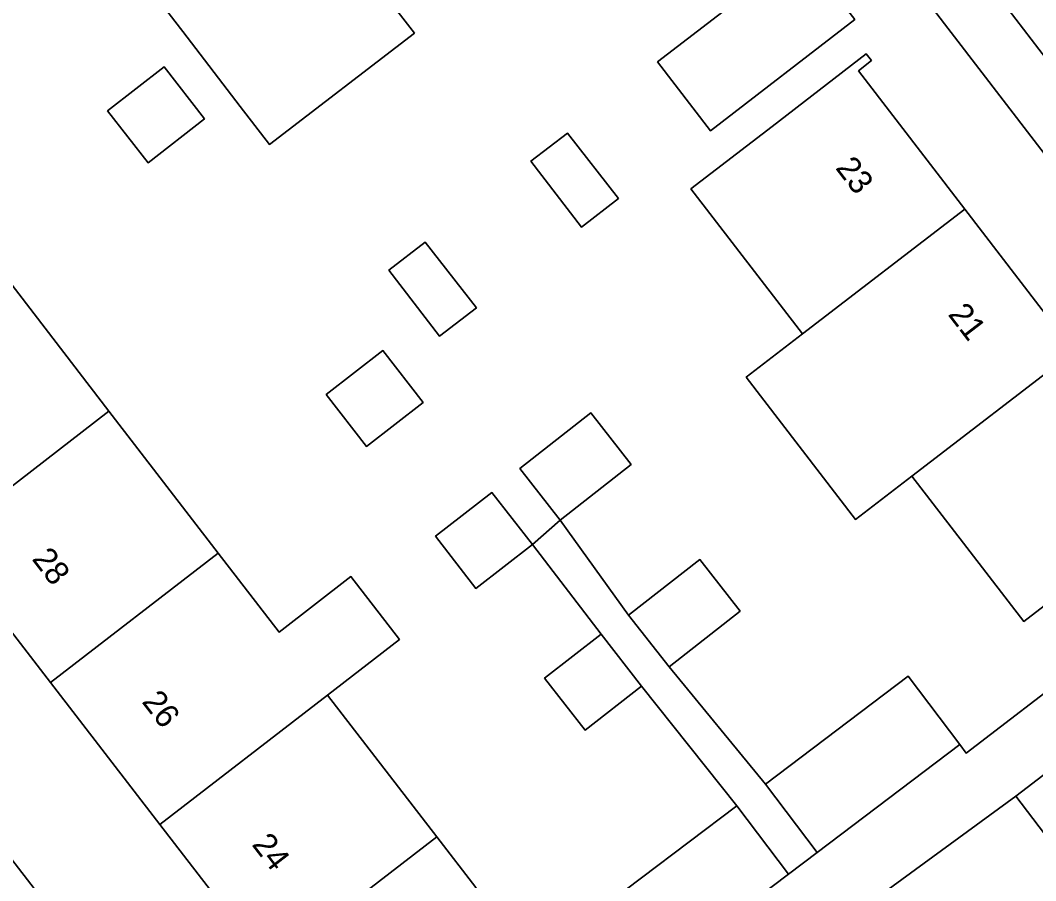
# Model space of a CAD drawing. Extents: x 159352 to 160617, y 385888 to 387323.
# Drawn here: x 160165.37 to 160208.05, y 386630 to 386666.16 of the extents above; entities that cross this region are included whole.
import ezdxf

# ---------------------------------------------------------------- set-up
doc = ezdxf.new("R2010")
doc.units = 0
for name, color, linetype in [('IMGEO_Erf', 7, 'Continuous'), ('IMGEO_Muur', 7, 'Continuous'), ('IMGEO_Pand', 7, 'Continuous'), ('IMGEO_Pand_nummerreeks', 7, 'Continuous'), ('IMGEO_Rijbaan_lokaal_open', 7, 'Continuous'), ('IMGEO_Voetpad_open', 7, 'Continuous')]:
    doc.layers.add(name, color=color, linetype=linetype)

msp = doc.modelspace()

# ---------------------------------------------------------------- linework, layer by layer
at = {"layer": 'IMGEO_Erf'}
for points in [[(160185.556, 386686.422), (160159.06, 386666.032), (160161.624, 386662.65), (160160.054, 386661.462), (160164.503, 386655.686), (160169.096, 386649.724), (160173.688, 386643.763), (160176.244, 386640.445), (160179.263, 386642.775), (160181.302, 386640.131), (160178.281, 386637.8), (160182.873, 386631.838), (160184.516, 386629.705)], [(160186.894, 386644.128), (160188.063, 386645.151), (160190.94, 386641.151), (160193.928, 386643.496), (160195.628, 386641.33), (160192.639, 386638.985), (160196.693, 386634.053), (160202.69, 386638.591), (160204.862, 386635.72), (160205.134, 386635.362), (160219.374, 386646.282), (160188.876, 386685.99)], [(160175.826, 386626.401), (160171.234, 386632.363), (160166.641, 386638.326), (160162.049, 386644.287), (160157.456, 386650.25), (160153.018, 386656.011), (160152.621, 386655.705), (160152.377, 386656.023), (160155.119, 386658.135), (160152.697, 386661.281), (160147.87, 386657.445)], [(160147.386, 386653.758), (160177.699, 386614.416), (160191.928, 386625.37), (160191.656, 386625.728), (160189.484, 386628.599), (160195.489, 386633.142), (160191.486, 386638.166), (160189.108, 386636.322), (160187.41, 386638.51), (160189.788, 386640.356), (160186.894, 386644.128)], [(160214.79, 386626.757), (160212.084, 386630.295), (160212.614, 386630.7), (160210.953, 386632.873), (160208.917, 386631.317), (160207.214, 386633.544), (160198.571, 386627.234)]]:
    msp.add_lwpolyline(points, dxfattribs=at)
for points in [[(160186.691, 386671.8), (160180.713, 386667.214), (160181.941, 386665.613), (160175.845, 386660.936), (160174.617, 386662.537), (160172.197, 386665.692), (160169.153, 386669.659), (160169.336, 386669.799), (160169.748, 386669.262), (160175.663, 386673.8), (160181.642, 386678.387), (160187.551, 386682.921), (160187.136, 386683.462), (160187.323, 386683.605), (160193.148, 386676.013), (160192.923, 386675.841), (160192.565, 386676.307), (160188.599, 386673.264)], [(160192.152, 386664.408), (160198.217, 386669.086), (160200.449, 386666.191), (160194.384, 386661.514)], [(160198.249, 386652.983), (160193.56, 386659.083), (160196.968, 386661.703), (160200.932, 386664.75), (160201.151, 386664.465), (160200.597, 386664.039), (160205.069, 386658.221), (160209.671, 386652.234), (160214.161, 386646.393), (160214.723, 386646.825), (160214.927, 386646.559), (160207.547, 386640.886), (160204.5, 386644.851), (160202.851, 386646.997), (160200.482, 386645.176), (160195.88, 386651.162)], [(160170.738, 386660.17), (160169.04, 386662.358), (160171.418, 386664.204), (160173.116, 386662.014)], [(160186.836, 386660.24), (160188.364, 386661.415), (160190.52, 386658.664), (160188.966, 386657.469)], [(160180.864, 386655.655), (160182.392, 386656.83), (160184.548, 386654.079), (160182.994, 386652.884)], [(160179.923, 386648.247), (160178.225, 386650.435), (160180.603, 386652.281), (160182.301, 386650.091)], [(160188.063, 386645.151), (160186.364, 386647.317), (160189.352, 386649.662), (160191.051, 386647.496)], [(160185.196, 386646.318), (160186.894, 386644.128), (160184.516, 386642.284), (160182.818, 386644.472)]]:
    msp.add_lwpolyline(points, close=True, dxfattribs=at)
at = {"layer": 'IMGEO_Muur'}
msp.add_lwpolyline([(160198.571, 386627.234), (160207.214, 386633.544)], dxfattribs=at)
at = {"layer": 'IMGEO_Pand'}
for points in [[(160175.663, 386673.8), (160169.748, 386669.262), (160169.336, 386669.799), (160169.153, 386669.659), (160172.197, 386665.692), (160174.617, 386662.537), (160175.845, 386660.936), (160181.941, 386665.613), (160180.713, 386667.214)], [(160200.449, 386666.191), (160198.217, 386669.086), (160192.152, 386664.408), (160194.384, 386661.514)], [(160205.069, 386658.221), (160200.597, 386664.039), (160201.151, 386664.465), (160200.932, 386664.75), (160196.968, 386661.703), (160193.56, 386659.083), (160198.249, 386652.983)], [(160173.116, 386662.014), (160171.418, 386664.204), (160169.04, 386662.358), (160170.738, 386660.17)], [(160188.364, 386661.415), (160186.836, 386660.24), (160188.966, 386657.469), (160190.52, 386658.664)], [(160205.069, 386658.221), (160198.249, 386652.983), (160195.88, 386651.162), (160200.482, 386645.176), (160202.851, 386646.997), (160209.671, 386652.234)], [(160182.392, 386656.83), (160180.864, 386655.655), (160182.994, 386652.884), (160184.548, 386654.079)], [(160169.096, 386649.724), (160164.503, 386655.686), (160157.456, 386650.25), (160162.049, 386644.287)], [(160182.301, 386650.091), (160180.603, 386652.281), (160178.225, 386650.435), (160179.923, 386648.247)], [(160202.851, 386646.997), (160204.5, 386644.851), (160207.547, 386640.886), (160214.927, 386646.559), (160214.723, 386646.825), (160214.161, 386646.393), (160209.671, 386652.234)], [(160162.049, 386644.287), (160166.641, 386638.326), (160173.688, 386643.763), (160169.096, 386649.724)], [(160189.352, 386649.662), (160186.364, 386647.317), (160188.063, 386645.151), (160191.051, 386647.496)], [(160186.894, 386644.128), (160185.196, 386646.318), (160182.818, 386644.472), (160184.516, 386642.284)], [(160173.688, 386643.763), (160166.641, 386638.326), (160171.234, 386632.363), (160178.281, 386637.8), (160181.302, 386640.131), (160179.263, 386642.775), (160176.244, 386640.445)], [(160193.928, 386643.496), (160190.94, 386641.151), (160192.639, 386638.985), (160195.628, 386641.33)], [(160191.486, 386638.166), (160189.788, 386640.356), (160187.41, 386638.51), (160189.108, 386636.322)], [(160207.214, 386633.544), (160208.917, 386631.317), (160210.953, 386632.873), (160212.614, 386630.7), (160212.084, 386630.295), (160214.79, 386626.757), (160215.296, 386627.142), (160222.371, 386632.552), (160217.942, 386638.343), (160218.331, 386638.641), (160218.068, 386638.985), (160216.715, 386637.95), (160215.335, 386639.754), (160211.574, 386636.878)], [(160204.862, 386635.72), (160202.69, 386638.591), (160196.693, 386634.053), (160198.865, 386631.182)], [(160182.873, 386631.838), (160178.281, 386637.8), (160171.234, 386632.363), (160175.826, 386626.401)], [(160197.661, 386630.271), (160195.489, 386633.142), (160189.484, 386628.599), (160191.656, 386625.728)], [(160175.826, 386626.401), (160180.352, 386620.526), (160179.924, 386620.196), (160180.089, 386619.983), (160187.568, 386625.743), (160184.516, 386629.705), (160182.873, 386631.838)]]:
    msp.add_lwpolyline(points, close=True, dxfattribs=at)
at = {"layer": 'IMGEO_Rijbaan_lokaal_open'}
msp.add_lwpolyline([(160245.191, 386627.924), (160237.901, 386637.497), (160228.685, 386649.552), (160228.247, 386650.153), (160228.036, 386650.466), (160227.802, 386650.721), (160217.944, 386664.014), (160217.074, 386664.924), (160215.05, 386667.559), (160207.428, 386677.486), (160204.68, 386681.065), (160201.107, 386685.718), (160199.839, 386687.386), (160194.259, 386683.109), (160202.337, 386672.575), (160204.633, 386669.58), (160214.952, 386656.123), (160217.958, 386652.212), (160219.142, 386650.671), (160221.252, 386647.746), (160221.95, 386646.779), (160222.706, 386645.796), (160224.544, 386643.405), (160236.714, 386627.575)], dxfattribs=at)
at = {"layer": 'IMGEO_Voetpad_open'}
for points in [[(160221.95, 386646.779), (160221.252, 386647.746), (160220.853, 386647.44), (160218.66, 386650.301), (160219.142, 386650.671), (160217.958, 386652.212), (160214.952, 386656.123), (160204.633, 386669.58), (160204.237, 386669.275), (160201.934, 386672.265), (160202.337, 386672.575), (160194.259, 386683.109), (160192.534, 386685.359), (160186.467, 386693.271)], [(160183.356, 386692.625), (160184.961, 386690.653), (160188.89, 386686.029), (160188.876, 386685.99), (160219.374, 386646.282), (160220.652, 386644.616), (160258.72, 386594.981), (160261.725, 386591.06), (160263.967, 386588.134), (160267.124, 386584.012), (160268.192, 386582.619), (160280.874, 386566.065), (160283.269, 386563.072)], [(160200.054, 386585.308), (160179.096, 386612.602), (160177.699, 386614.416), (160147.386, 386653.758)]]:
    msp.add_lwpolyline(points, dxfattribs=at)
for points in [[(160207.214, 386633.544), (160211.574, 386636.878), (160211.32, 386637.22), (160220.652, 386644.616), (160219.374, 386646.282), (160205.134, 386635.362), (160204.862, 386635.72), (160198.865, 386631.182), (160197.661, 386630.271), (160191.656, 386625.728), (160191.928, 386625.37), (160177.699, 386614.416), (160179.096, 386612.602), (160192.414, 386622.908), (160192.596, 386622.669), (160195.735, 386625.067), (160198.571, 386627.234)], [(160192.639, 386638.985), (160190.94, 386641.151), (160188.063, 386645.151), (160186.894, 386644.128), (160189.788, 386640.356), (160191.486, 386638.166), (160195.489, 386633.142), (160197.661, 386630.271), (160198.865, 386631.182), (160196.693, 386634.053)]]:
    msp.add_lwpolyline(points, close=True, dxfattribs=at)

# ---------------------------------------------------------------- texts
at = {"layer": 'IMGEO_Pand_nummerreeks'}
for s, rotation, p in [('23', 307.5485, (160199.605, 386659.948)), ('21', 307.5457, (160204.336, 386653.792)), ('28', 307.607, (160165.828, 386643.511)), ('26', 307.6087, (160170.448, 386637.511)), ('24', 307.607, (160175.073, 386631.508))]:
    msp.add_text(s, height=1, rotation=rotation, dxfattribs=at).set_placement(p)

doc.saveas('drawing.dxf')
